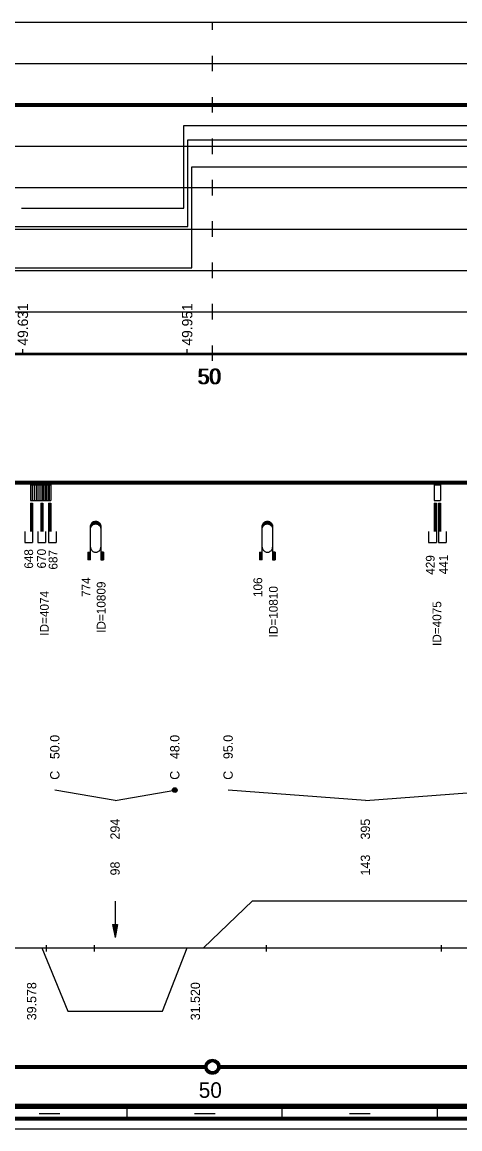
# Model space of a CAD drawing. Extents: x 2 to 10148, y 0 to 380.
# Drawn here: x 5264.7 to 5349.3, y 0 to 214 of the extents above; entities that cross this region are included whole.
import ezdxf

# ---------------------------------------------------------------- set-up
doc = ezdxf.new("R2010")
doc.units = 0
for name, color, linetype in [('CARA_S_OBJEKTY', 7, 'Continuous'), ('KRIV1_CARA', 7, 'Continuous'), ('KRIV1_TEXT', 7, 'Continuous'), ('OBJEKTY_TEXT', 7, 'Continuous'), ('OBJEKTY_TVAR', 7, 'Continuous'), ('RAM', 7, 'Continuous'), ('REZERVA', 7, 'Continuous'), ('RYCHL_A', 7, 'Continuous'), ('RYCHL_B', 7, 'Continuous'), ('RYCHL_C', 7, 'Continuous'), ('RYCHL_RASTR', 7, 'Continuous'), ('RYCHL_STAN', 7, 'Continuous'), ('STAN_CARA', 7, 'Continuous'), ('STAN_TEXT', 7, 'Continuous'), ('STANIC_ZMEN_V', 7, 'Continuous')]:
    doc.layers.add(name, color=color, linetype=linetype)

msp = doc.modelspace()

# ---------------------------------------------------------------- linework, layer by layer
for p, q in [((5269.36, 35.51), (5269.36, 34.32)), ((5278.63, 35.51), (5278.63, 34.32)), ((5311.89, 35.51), (5311.89, 34.32)), ((5345.73, 35.51), (5345.73, 34.32))]:
    msp.add_line(p, q)
at = {"layer": 'CARA_S_OBJEKTY'}
for p, q in [((5128.6, 125.25), (5974.91, 125.25)), ((5128.6, 125), (5974.91, 125)), ((5128.6, 124.75), (5974.91, 124.75))]:
    msp.add_line(p, q, dxfattribs=at)
at = {"layer": 'KRIV1_CARA'}
for p, q in [((5299.77, 35), (5309.27, 44.11)), ((5309.27, 44.11), (5352.87, 44.11)), ((5128.6, 35), (5974.91, 35)), ((5268.51, 35), (5273.51, 22.76)), ((5291.81, 22.76), (5296.61, 35)), ((5273.51, 22.76), (5291.81, 22.76))]:
    msp.add_line(p, q, dxfattribs=at)
at = {"layer": 'KRIV1_TEXT'}
for p, q in [((5282.66, 63.5), (5271.01, 65.5)), ((5282.66, 63.5), (5294.21, 65.5)), ((5331.07, 63.5), (5304.52, 65.5)), ((5331.07, 63.5), (5357.82, 65.5)), ((5282.66, 44), (5282.66, 42.2)), ((5282.66, 42.2), (5282.66, 40)), ((5282.16, 39.5), (5282.66, 37)), ((5282.16, 39.5), (5283.16, 39.5)), ((5282.26, 39.5), (5282.66, 37.5)), ((5282.36, 39.5), (5282.66, 38)), ((5282.46, 39.5), (5282.66, 38.5)), ((5282.56, 39.5), (5282.66, 39)), ((5282.66, 40), (5282.66, 37)), ((5283.16, 39.5), (5282.66, 37)), ((5283.06, 39.5), (5282.66, 37.5)), ((5282.96, 39.5), (5282.66, 38)), ((5282.86, 39.5), (5282.66, 38.5)), ((5282.76, 39.5), (5282.66, 39)), ((5282.66, 39.5), (5282.66, 39.5)), ((5282.66, 39.5), (5282.66, 39.5))]:
    msp.add_line(p, q, dxfattribs=at)
for radius in [0.45, 0.3, 0.15]:
    msp.add_circle((5294.21, 65.5), radius, dxfattribs=at)
at = {"layer": 'OBJEKTY_TVAR'}
for p, q in [((5266.28, 124.5), (5266.28, 121.5)), ((5266.28, 124.5), (5268.49, 124.5)), ((5266.65, 124.5), (5266.65, 121.5)), ((5267.02, 124.5), (5267.02, 121.5)), ((5267.39, 124.5), (5267.39, 121.5)), ((5267.75, 124.5), (5267.75, 121.5)), ((5268.12, 124.5), (5268.12, 121.5)), ((5268.49, 124.5), (5268.49, 121.5)), ((5268.49, 124.5), (5268.49, 121.5)), ((5268.49, 124.5), (5270.21, 124.5)), ((5268.78, 124.5), (5268.78, 121.5)), ((5269.06, 124.5), (5269.06, 121.5)), ((5269.35, 124.5), (5269.35, 121.5)), ((5269.64, 124.5), (5269.64, 121.5)), ((5269.93, 124.5), (5269.93, 121.5)), ((5270.21, 124.5), (5270.21, 121.5)), ((5344.36, 124.5), (5344.36, 121.5)), ((5344.36, 124.5), (5345.61, 124.5)), ((5345.61, 124.5), (5345.61, 121.5)), ((5266.28, 121.5), (5268.49, 121.5)), ((5266.28, 121), (5266.28, 115.5)), ((5266.28, 121), (5266.71, 121)), ((5266.5, 121), (5266.5, 115.5)), ((5266.71, 121), (5266.71, 115.5)), ((5268.28, 121), (5268.28, 115.5)), ((5268.28, 121), (5268.7, 121)), ((5268.49, 121.5), (5270.21, 121.5)), ((5268.49, 121), (5268.49, 115.5)), ((5268.7, 121), (5268.7, 115.5)), ((5269.78, 121), (5269.78, 115.5)), ((5269.78, 121), (5270.21, 121)), ((5270, 121), (5270, 115.5)), ((5270.21, 121), (5270.21, 115.5)), ((5344.36, 121.5), (5345.61, 121.5)), ((5344.36, 121), (5344.36, 115.5)), ((5344.36, 121), (5344.79, 121)), ((5344.57, 121), (5344.57, 115.5)), ((5344.79, 121), (5344.79, 115.5)), ((5345.18, 121), (5345.18, 115.5)), ((5345.18, 121), (5345.61, 121)), ((5345.39, 121), (5345.39, 115.5)), ((5345.61, 121), (5345.61, 115.5)), ((5277.91, 116.5), (5277.92, 116.65)), ((5277.91, 116.55), (5278.09, 116.55)), ((5277.91, 110), (5277.91, 116.5)), ((5277.91, 116.5), (5278.06, 116.5)), ((5277.91, 116.45), (5278.03, 116.45)), ((5277.91, 116.4), (5278, 116.4)), ((5277.91, 116.35), (5277.98, 116.35)), ((5277.91, 116.3), (5277.96, 116.3)), ((5277.91, 116.25), (5277.95, 116.25)), ((5277.91, 116.2), (5277.94, 116.2)), ((5277.91, 116.15), (5277.93, 116.15)), ((5277.91, 115.98), (5277.92, 116.13)), ((5277.91, 116.1), (5277.92, 116.1)), ((5277.92, 116.65), (5277.96, 116.81)), ((5277.92, 116.65), (5278.17, 116.65)), ((5277.92, 116.6), (5278.13, 116.6)), ((5277.92, 116.13), (5277.96, 116.28)), ((5277.93, 116.7), (5278.22, 116.7)), ((5277.94, 116.75), (5278.28, 116.75)), ((5277.96, 116.81), (5278.02, 116.95)), ((5277.96, 116.8), (5278.34, 116.8)), ((5277.96, 116.28), (5278.02, 116.43)), ((5277.97, 116.85), (5278.42, 116.85)), ((5277.99, 116.9), (5278.53, 116.9)), ((5278.02, 116.95), (5278.08, 117.06)), ((5278.02, 116.95), (5278.68, 116.95)), ((5278.02, 116.43), (5278.08, 116.53)), ((5278.04, 117), (5279.78, 117)), ((5278.07, 117.05), (5279.75, 117.05)), ((5278.08, 117.06), (5278.17, 117.18)), ((5278.08, 116.53), (5278.17, 116.65)), ((5278.11, 117.1), (5279.71, 117.1)), ((5278.15, 117.15), (5279.67, 117.15)), ((5278.17, 117.18), (5278.26, 117.26)), ((5278.17, 116.65), (5278.26, 116.74)), ((5278.2, 117.2), (5279.62, 117.2)), ((5278.25, 117.25), (5279.57, 117.25)), ((5278.26, 117.26), (5278.39, 117.35)), ((5278.26, 116.74), (5278.39, 116.83)), ((5278.31, 117.3), (5279.51, 117.3)), ((5278.38, 117.35), (5279.44, 117.35)), ((5278.39, 117.35), (5278.52, 117.42)), ((5278.39, 116.83), (5278.52, 116.9)), ((5278.47, 117.4), (5279.35, 117.4)), ((5278.52, 117.42), (5278.55, 117.43)), ((5278.52, 116.9), (5278.55, 116.91)), ((5278.55, 117.43), (5278.67, 117.47)), ((5278.55, 116.91), (5278.67, 116.95)), ((5278.6, 117.45), (5279.22, 117.45)), ((5278.67, 117.47), (5278.81, 117.49)), ((5278.67, 116.95), (5278.81, 116.97)), ((5278.81, 117.49), (5278.92, 117.5)), ((5278.81, 116.97), (5278.92, 116.98)), ((5278.92, 117.5), (5279.05, 117.49)), ((5278.92, 116.98), (5279.05, 116.97)), ((5279.05, 117.49), (5279.18, 117.46)), ((5279.05, 116.97), (5279.18, 116.94)), ((5279.14, 116.95), (5279.8, 116.95)), ((5279.18, 117.46), (5279.29, 117.43)), ((5279.18, 116.94), (5279.29, 116.9)), ((5279.29, 117.43), (5279.4, 117.37)), ((5279.29, 116.9), (5279.4, 116.85)), ((5279.29, 116.9), (5279.83, 116.9)), ((5279.4, 117.37), (5279.47, 117.32)), ((5279.4, 116.85), (5279.85, 116.85)), ((5279.4, 116.85), (5279.47, 116.8)), ((5279.47, 117.32), (5279.62, 117.21)), ((5279.47, 116.8), (5279.62, 116.68)), ((5279.48, 116.8), (5279.86, 116.8)), ((5279.54, 116.75), (5279.88, 116.75)), ((5279.6, 116.7), (5279.89, 116.7)), ((5279.62, 117.21), (5279.7, 117.11)), ((5279.62, 116.68), (5279.7, 116.59)), ((5279.65, 116.65), (5279.9, 116.65)), ((5279.69, 116.6), (5279.9, 116.6)), ((5279.7, 117.11), (5279.79, 116.98)), ((5279.7, 116.59), (5279.79, 116.46)), ((5279.73, 116.55), (5279.91, 116.55)), ((5279.76, 116.5), (5279.91, 116.5)), ((5279.79, 116.98), (5279.83, 116.89)), ((5279.79, 116.46), (5279.83, 116.37)), ((5279.79, 116.45), (5279.91, 116.45)), ((5279.82, 116.4), (5279.91, 116.4)), ((5279.83, 116.89), (5279.87, 116.77)), ((5279.83, 116.37), (5279.87, 116.24)), ((5279.84, 116.35), (5279.91, 116.35)), ((5279.86, 116.3), (5279.91, 116.3)), ((5279.87, 116.77), (5279.9, 116.65)), ((5279.87, 116.25), (5279.91, 116.25)), ((5279.87, 116.24), (5279.9, 116.13)), ((5279.88, 116.2), (5279.91, 116.2)), ((5279.89, 116.15), (5279.91, 116.15)), ((5279.9, 116.65), (5279.91, 116.56)), ((5279.9, 116.13), (5279.91, 116.03)), ((5279.9, 116.1), (5279.91, 116.1)), ((5279.91, 116.56), (5279.91, 116.5)), ((5279.91, 116.5), (5279.91, 110)), ((5279.91, 116.03), (5279.91, 115.98)), ((5311.12, 116.5), (5311.13, 116.65)), ((5311.12, 116.55), (5311.3, 116.55)), ((5311.12, 110), (5311.12, 116.5)), ((5311.12, 116.5), (5311.27, 116.5)), ((5311.12, 116.45), (5311.24, 116.45)), ((5311.12, 116.4), (5311.21, 116.4)), ((5311.12, 116.35), (5311.19, 116.35)), ((5311.12, 116.3), (5311.17, 116.3)), ((5311.12, 116.25), (5311.16, 116.25)), ((5311.12, 116.2), (5311.15, 116.2)), ((5311.12, 116.15), (5311.14, 116.15)), ((5311.12, 115.98), (5311.13, 116.13)), ((5311.12, 116.1), (5311.13, 116.1)), ((5311.13, 116.65), (5311.17, 116.81)), ((5311.13, 116.65), (5311.38, 116.65)), ((5311.13, 116.6), (5311.34, 116.6)), ((5311.13, 116.13), (5311.17, 116.28)), ((5311.14, 116.7), (5311.43, 116.7)), ((5311.15, 116.75), (5311.49, 116.75)), ((5311.17, 116.81), (5311.23, 116.95)), ((5311.17, 116.8), (5311.55, 116.8)), ((5311.17, 116.28), (5311.23, 116.43)), ((5311.18, 116.85), (5311.63, 116.85)), ((5311.2, 116.9), (5311.74, 116.9)), ((5311.23, 116.95), (5311.29, 117.06)), ((5311.23, 116.95), (5311.89, 116.95)), ((5311.23, 116.43), (5311.29, 116.53)), ((5311.25, 117), (5312.99, 117)), ((5311.28, 117.05), (5312.96, 117.05)), ((5311.29, 117.06), (5311.38, 117.18)), ((5311.29, 116.53), (5311.38, 116.65)), ((5311.32, 117.1), (5312.92, 117.1)), ((5311.36, 117.15), (5312.88, 117.15)), ((5311.38, 117.18), (5311.47, 117.26)), ((5311.38, 116.65), (5311.47, 116.74)), ((5311.41, 117.2), (5312.83, 117.2)), ((5311.46, 117.25), (5312.78, 117.25)), ((5311.47, 117.26), (5311.6, 117.35)), ((5311.47, 116.74), (5311.6, 116.83)), ((5311.52, 117.3), (5312.72, 117.3)), ((5311.59, 117.35), (5312.65, 117.35)), ((5311.6, 117.35), (5311.73, 117.42)), ((5311.6, 116.83), (5311.73, 116.9)), ((5311.68, 117.4), (5312.56, 117.4)), ((5311.73, 117.42), (5311.76, 117.43)), ((5311.73, 116.9), (5311.76, 116.91)), ((5311.76, 117.43), (5311.88, 117.47)), ((5311.76, 116.91), (5311.88, 116.95)), ((5311.81, 117.45), (5312.43, 117.45)), ((5311.88, 117.47), (5312.02, 117.49)), ((5311.88, 116.95), (5312.02, 116.97)), ((5312.02, 117.49), (5312.13, 117.5)), ((5312.02, 116.97), (5312.13, 116.98)), ((5312.13, 117.5), (5312.26, 117.49)), ((5312.13, 116.98), (5312.26, 116.97)), ((5312.26, 117.49), (5312.39, 117.46)), ((5312.26, 116.97), (5312.39, 116.94)), ((5312.35, 116.95), (5313.01, 116.95)), ((5312.39, 117.46), (5312.5, 117.43)), ((5312.39, 116.94), (5312.5, 116.9)), ((5312.5, 117.43), (5312.61, 117.37)), ((5312.5, 116.9), (5312.61, 116.85)), ((5312.5, 116.9), (5313.04, 116.9)), ((5312.61, 117.37), (5312.68, 117.32)), ((5312.61, 116.85), (5313.06, 116.85)), ((5312.61, 116.85), (5312.68, 116.8)), ((5312.68, 117.32), (5312.83, 117.21)), ((5312.68, 116.8), (5312.83, 116.68)), ((5312.69, 116.8), (5313.07, 116.8)), ((5312.75, 116.75), (5313.09, 116.75)), ((5312.81, 116.7), (5313.1, 116.7)), ((5312.83, 117.21), (5312.91, 117.11)), ((5312.83, 116.68), (5312.91, 116.59)), ((5312.86, 116.65), (5313.11, 116.65)), ((5312.9, 116.6), (5313.11, 116.6)), ((5312.91, 117.11), (5313, 116.98)), ((5312.91, 116.59), (5313, 116.46)), ((5312.94, 116.55), (5313.12, 116.55)), ((5312.97, 116.5), (5313.12, 116.5)), ((5313, 116.98), (5313.04, 116.89)), ((5313, 116.46), (5313.04, 116.37)), ((5313, 116.45), (5313.12, 116.45)), ((5313.03, 116.4), (5313.12, 116.4)), ((5313.04, 116.89), (5313.08, 116.77)), ((5313.04, 116.37), (5313.08, 116.24)), ((5313.05, 116.35), (5313.12, 116.35)), ((5313.07, 116.3), (5313.12, 116.3)), ((5313.08, 116.77), (5313.11, 116.65)), ((5313.08, 116.25), (5313.12, 116.25)), ((5313.08, 116.24), (5313.11, 116.13)), ((5313.09, 116.2), (5313.12, 116.2)), ((5313.1, 116.15), (5313.12, 116.15)), ((5313.11, 116.65), (5313.12, 116.56)), ((5313.11, 116.13), (5313.12, 116.03)), ((5313.11, 116.1), (5313.12, 116.1)), ((5313.12, 116.56), (5313.12, 116.5)), ((5313.12, 116.5), (5313.12, 110)), ((5313.12, 116.03), (5313.12, 115.98)), ((5265.21, 115.5), (5265.21, 113.4)), ((5266.71, 115.5), (5266.71, 113.4)), ((5267.74, 115.5), (5267.74, 113.4)), ((5269.24, 115.5), (5269.24, 113.4)), ((5269.78, 115.5), (5269.78, 113.4)), ((5271.28, 115.5), (5271.28, 113.4)), ((5343.29, 115.5), (5343.29, 113.4)), ((5344.79, 115.5), (5344.79, 113.4)), ((5345.18, 115.5), (5345.18, 113.4)), ((5346.68, 115.5), (5346.68, 113.4)), ((5265.21, 113.4), (5266.71, 113.4)), ((5267.74, 113.4), (5269.24, 113.4)), ((5269.78, 113.4), (5271.28, 113.4)), ((5277.41, 111.5), (5277.91, 111.5)), ((5277.41, 111.5), (5277.41, 110)), ((5277.46, 111.5), (5277.46, 110)), ((5277.51, 111.5), (5277.51, 110)), ((5277.56, 111.5), (5277.56, 110)), ((5277.61, 111.5), (5277.61, 110)), ((5277.66, 111.5), (5277.66, 110)), ((5277.71, 111.5), (5277.71, 110)), ((5277.76, 111.5), (5277.76, 110)), ((5277.81, 111.5), (5277.81, 110)), ((5277.86, 111.5), (5277.86, 110)), ((5277.91, 112.5), (5277.92, 112.35)), ((5277.92, 112.35), (5277.96, 112.2)), ((5277.96, 112.2), (5278.02, 112.05)), ((5278.02, 112.05), (5278.08, 111.95)), ((5278.08, 111.95), (5278.17, 111.83)), ((5278.17, 111.83), (5278.26, 111.74)), ((5278.26, 111.74), (5278.39, 111.65)), ((5278.39, 111.65), (5278.52, 111.58)), ((5278.52, 111.58), (5278.55, 111.57)), ((5278.55, 111.57), (5278.67, 111.53)), ((5278.67, 111.53), (5278.81, 111.51)), ((5278.81, 111.51), (5278.92, 111.5)), ((5278.92, 111.5), (5279.05, 111.51)), ((5279.05, 111.51), (5279.18, 111.54)), ((5279.18, 111.54), (5279.29, 111.58)), ((5279.29, 111.58), (5279.4, 111.63)), ((5279.4, 111.63), (5279.47, 111.68)), ((5279.47, 111.68), (5279.62, 111.8)), ((5279.62, 111.8), (5279.7, 111.9)), ((5279.7, 111.9), (5279.79, 112.02)), ((5279.79, 112.02), (5279.83, 112.11)), ((5279.83, 112.11), (5279.87, 112.24)), ((5279.87, 112.24), (5279.9, 112.35)), ((5279.9, 112.35), (5279.91, 112.45)), ((5279.91, 112.45), (5279.91, 112.5)), ((5280.41, 111.5), (5279.91, 111.5)), ((5279.96, 111.5), (5279.96, 110)), ((5280.01, 111.5), (5280.01, 110)), ((5280.06, 111.5), (5280.06, 110)), ((5280.11, 111.5), (5280.11, 110)), ((5280.16, 111.5), (5280.16, 110)), ((5280.21, 111.5), (5280.21, 110)), ((5280.26, 111.5), (5280.26, 110)), ((5280.31, 111.5), (5280.31, 110)), ((5280.36, 111.5), (5280.36, 110)), ((5280.41, 111.5), (5280.41, 110)), ((5310.62, 111.5), (5311.12, 111.5)), ((5310.62, 111.5), (5310.62, 110)), ((5310.67, 111.5), (5310.67, 110)), ((5310.72, 111.5), (5310.72, 110)), ((5310.77, 111.5), (5310.77, 110)), ((5310.82, 111.5), (5310.82, 110)), ((5310.87, 111.5), (5310.87, 110)), ((5310.92, 111.5), (5310.92, 110)), ((5310.97, 111.5), (5310.97, 110)), ((5311.02, 111.5), (5311.02, 110)), ((5311.07, 111.5), (5311.07, 110)), ((5311.12, 112.5), (5311.13, 112.35)), ((5311.13, 112.35), (5311.17, 112.2)), ((5311.17, 112.2), (5311.23, 112.05)), ((5311.23, 112.05), (5311.29, 111.95)), ((5311.29, 111.95), (5311.38, 111.83)), ((5311.38, 111.83), (5311.47, 111.74)), ((5311.47, 111.74), (5311.6, 111.65)), ((5311.6, 111.65), (5311.73, 111.58)), ((5311.73, 111.58), (5311.76, 111.57)), ((5311.76, 111.57), (5311.88, 111.53)), ((5311.88, 111.53), (5312.02, 111.51)), ((5312.02, 111.51), (5312.13, 111.5)), ((5312.13, 111.5), (5312.26, 111.51)), ((5312.26, 111.51), (5312.39, 111.54)), ((5312.39, 111.54), (5312.5, 111.58)), ((5312.5, 111.58), (5312.61, 111.63)), ((5312.61, 111.63), (5312.68, 111.68)), ((5312.68, 111.68), (5312.83, 111.8)), ((5312.83, 111.8), (5312.91, 111.9)), ((5312.91, 111.9), (5313, 112.02)), ((5313, 112.02), (5313.04, 112.11)), ((5313.04, 112.11), (5313.08, 112.24)), ((5313.08, 112.24), (5313.11, 112.35)), ((5313.11, 112.35), (5313.12, 112.45)), ((5313.12, 112.45), (5313.12, 112.5)), ((5313.62, 111.5), (5313.12, 111.5)), ((5313.17, 111.5), (5313.17, 110)), ((5313.22, 111.5), (5313.22, 110)), ((5313.27, 111.5), (5313.27, 110)), ((5313.32, 111.5), (5313.32, 110)), ((5313.37, 111.5), (5313.37, 110)), ((5313.42, 111.5), (5313.42, 110)), ((5313.47, 111.5), (5313.47, 110)), ((5313.52, 111.5), (5313.52, 110)), ((5313.57, 111.5), (5313.57, 110)), ((5313.62, 111.5), (5313.62, 110)), ((5343.29, 113.4), (5344.79, 113.4)), ((5345.18, 113.4), (5346.68, 113.4)), ((5277.91, 110), (5277.41, 110)), ((5279.91, 110), (5280.41, 110)), ((5311.12, 110), (5310.62, 110)), ((5313.12, 110), (5313.62, 110))]:
    msp.add_line(p, q, dxfattribs=at)
at = {"layer": 'RAM'}
for p, q in [((5128.6, 4.75), (5974.91, 4.75)), ((5128.6, 4.5), (5974.91, 4.5)), ((5128.6, 4.25), (5974.91, 4.25)), ((5128.6, 4), (5974.91, 4)), ((5128.6, 2.25), (5974.91, 2.25)), ((5268, 3), (5272, 3)), ((5285, 2), (5285, 4)), ((5298, 3), (5302, 3)), ((5315, 2), (5315, 4)), ((5328, 3), (5332, 3)), ((5345, 2), (5345, 4)), ((5128.6, 2), (5974.91, 2)), ((5128.6, 1.75), (5974.91, 1.75)), ((5128.6, 0), (5974.91, 0))]:
    msp.add_line(p, q, dxfattribs=at)
at = {"layer": 'REZERVA'}
for radius in [1.45, 1.4, 1.35, 1.3, 1.25, 1.2, 1.15, 1.1, 1.05, 1]:
    msp.add_circle((5301.49, 12), radius, dxfattribs=at)
at = {"layer": 'RYCHL_A'}
for p, q in [((5297.49, 166.5), (5297.49, 186)), ((5297.49, 186), (5422.99, 186)), ((5131.49, 166.5), (5297.49, 166.5))]:
    msp.add_line(p, q, dxfattribs=at)
at = {"layer": 'RYCHL_B'}
for p, q in [((5296.74, 174.5), (5296.74, 191.25)), ((5296.74, 191.25), (5422.24, 191.25)), ((5248.89, 174.5), (5296.74, 174.5))]:
    msp.add_line(p, q, dxfattribs=at)
at = {"layer": 'RYCHL_C'}
for p, q in [((5295.99, 178), (5295.99, 194)), ((5295.99, 194), (5421.49, 194)), ((5264.55, 178), (5295.99, 178))]:
    msp.add_line(p, q, dxfattribs=at)
at = {"layer": 'RYCHL_RASTR'}
for p, q in [((5122.28, 214), (5973.52, 214)), ((5301.49, 212.5), (5301.49, 214)), ((5122.18, 206), (5973.87, 206)), ((5301.49, 204.5), (5301.49, 207.5)), ((5301.49, 196.5), (5301.49, 199.5)), ((5122.4, 198.25), (5973.94, 198.25)), ((5122.4, 198), (5973.94, 198)), ((5122.45, 197.75), (5973.9, 197.75)), ((5301.49, 188.5), (5301.49, 191.5)), ((5122.56, 190), (5974.27, 190)), ((5122.54, 182), (5974.32, 182)), ((5301.49, 180.5), (5301.49, 183.5)), ((5301.49, 172.5), (5301.49, 175.5)), ((5122.71, 174), (5974.23, 174)), ((5301.49, 164.5), (5301.49, 167.5)), ((5122.69, 166), (5974.36, 166)), ((5301.49, 156.5), (5301.49, 159.5)), ((5122.67, 158), (5974.55, 158)), ((5128.6, 150), (5974.91, 150)), ((5301.49, 148.5), (5301.49, 151.5)), ((5128.6, 149.75), (5974.91, 149.75))]:
    msp.add_line(p, q, dxfattribs=at)
at = {"layer": 'STAN_CARA'}
for p, q in [((5128.6, 12.25), (5299.99, 12.25)), ((5128.6, 12), (5299.99, 12)), ((5128.6, 12), (5299.99, 12)), ((5128.6, 11.75), (5299.99, 11.75)), ((5302.99, 12.25), (5799.99, 12.25)), ((5302.99, 12), (5799.99, 12)), ((5302.99, 12), (5799.99, 12)), ((5302.99, 11.75), (5799.99, 11.75))]:
    msp.add_line(p, q, dxfattribs=at)
at = {"layer": 'STANIC_ZMEN_V'}
for p, q in [((5264.83, 150), (5264.83, 150.75)), ((5296.61, 150), (5296.61, 150.75))]:
    msp.add_line(p, q, dxfattribs=at)

# ---------------------------------------------------------------- texts
at = {"layer": 'KRIV1_TEXT'}
for s, p in [('50.0', (5271.91, 71.5)), ('48.0', (5295.11, 71.5)), ('95.0', (5305.42, 71.5)), ('C', (5271.91, 67.5)), ('C', (5295.11, 67.5)), ('C', (5305.42, 67.5)), ('294', (5283.56, 55.95)), ('395', (5331.97, 55.95)), ('98', (5283.56, 49)), ('143', (5331.97, 49)), ('39.578', (5267.43, 21)), ('31.520', (5299.09, 21))]:
    msp.add_text(s, height=1.8, rotation=90, dxfattribs=at).set_placement(p)
at = {"layer": 'OBJEKTY_TEXT'}
for s, p in [('648', (5266.81, 108.31)), ('670', (5269.29, 108.36)), ('687', (5271.52, 108.14)), ('429', (5344.46, 107.14)), ('441', (5347.03, 107.23)), ('774', (5277.91, 102.83)), ('ID=10809', (5280.82, 95.91)), ('106', (5311.12, 102.83)), ('ID=10810', (5314.12, 95.03)), ('ID=4074', (5269.84, 95.36)), ('ID=4075', (5345.75, 93.37))]:
    msp.add_text(s, height=1.7, rotation=90, dxfattribs=at).set_placement(p)
at = {"layer": 'RYCHL_STAN'}
for p in [(5298.55, 144), (5298.8, 144)]:
    msp.add_text('50', height=3, dxfattribs=at).set_placement(p)
at = {"layer": 'STAN_TEXT'}
msp.add_text('50', height=3, dxfattribs=at).set_placement((5298.85, 6))
at = {"layer": 'STANIC_ZMEN_V'}
for s, p in [('49.631', (5265.83, 151.45)), ('49.951', (5297.61, 151.45))]:
    msp.add_text(s, height=2, rotation=90, dxfattribs=at).set_placement(p)

doc.saveas('drawing.dxf')
